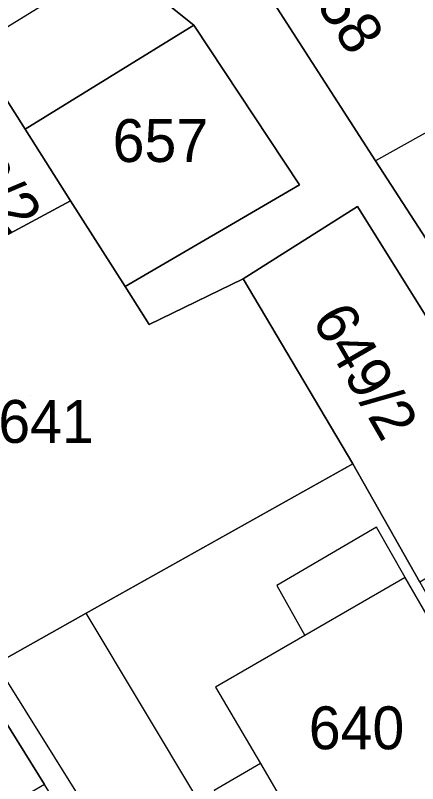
# Model space of a CAD drawing. Extents: x -263943 to -261149, y -1236934 to -1230686.
# Drawn here: x -262584.55 to -262565.75, y -1235448.04 to -1235412.19 of the extents above; entities that cross this region are included whole.
import ezdxf

# ---------------------------------------------------------------- set-up
doc = ezdxf.new("R2010")
doc.units = 0
for name, color, linetype in [('body_kn', 7, 'Continuous'), ('kladpar_druhypozemkov', 7, 'Continuous'), ('kladpar_hranice', 7, 'Continuous'), ('kladpar_parcelnecisla', 7, 'Continuous'), ('kladpar_plochy', 7, 'Continuous'), ('zappar_hrandruhpozemk', 7, 'Continuous')]:
    doc.layers.add(name, color=color, linetype=linetype)

msp = doc.modelspace()

# ---------------------------------------------------------------- linework, layer by layer
at = {"layer": 'body_kn'}
for p, q in [((-262576.22, -1235412.65), (-262576.22, -1235412.65)), ((-262576.22, -1235412.65), (-262576.22, -1235412.65)), ((-262584.09, -1235417.5), (-262584.09, -1235417.5)), ((-262567.73, -1235418.98), (-262567.73, -1235418.98)), ((-262571.28, -1235420.09), (-262571.28, -1235420.09)), ((-262581.97, -1235420.84), (-262581.97, -1235420.84)), ((-262581.97, -1235420.84), (-262581.97, -1235420.84)), ((-262568.57, -1235421.1), (-262568.57, -1235421.1)), ((-262573.9, -1235424.49), (-262573.9, -1235424.49)), ((-262573.9, -1235424.49), (-262573.9, -1235424.49)), ((-262579.43, -1235424.84), (-262579.43, -1235424.84)), ((-262578.3, -1235426.62), (-262578.3, -1235426.62)), ((-262568.79, -1235433.12), (-262568.79, -1235433.12)), ((-262568.79, -1235433.12), (-262568.79, -1235433.12)), ((-262567.68, -1235436.08), (-262567.68, -1235436.08)), ((-262566.33, -1235438.42), (-262566.33, -1235438.42)), ((-262566.33, -1235438.42), (-262566.33, -1235438.42)), ((-262572.33, -1235438.8), (-262572.33, -1235438.8)), ((-262581.25, -1235440.09), (-262581.25, -1235440.09)), ((-262571.03, -1235441.13), (-262571.03, -1235441.13)), ((-262575.2, -1235443.54), (-262575.2, -1235443.54)), ((-262573.1, -1235447.11), (-262573.1, -1235447.11))]:
    msp.add_line(p, q, dxfattribs=at)
at = {"layer": 'kladpar_druhypozemkov'}
for p, q in [((-262578.05, -1235416.93), (-262578.05, -1235416.93)), ((-262584.16, -1235420.09), (-262584.16, -1235420.09)), ((-262566.63, -1235429.45), (-262566.63, -1235429.45)), ((-262583.86, -1235429.94), (-262583.86, -1235429.94)), ((-262568.36, -1235444.34), (-262568.36, -1235444.34))]:
    msp.add_line(p, q, dxfattribs=at)
at = {"layer": 'kladpar_hranice'}
for points in [[(-262576.22, -1235412.65), (-262584.09, -1235417.5), (-262584.95, -1235416.14), (-262586.06, -1235413.43), (-262587.19, -1235411.67), (-262589.52, -1235408.04), (-262590.57, -1235406.41), (-262584.25, -1235402.96), (-262580.3, -1235409.35), (-262579.93, -1235409.65), (-262576.22, -1235412.65)], [(-262557.54, -1235424.21), (-262562.62, -1235426.84), (-262567.73, -1235418.98), (-262575.56, -1235406.81), (-262570.73, -1235403.73), (-262570.23, -1235403.41), (-262562.56, -1235416.09), (-262557.54, -1235424.21)], [(-262575.56, -1235406.81), (-262567.73, -1235418.98), (-262562.62, -1235426.84), (-262549.33, -1235445.1), (-262548.31, -1235447.38), (-262549.16, -1235447.8), (-262551.32, -1235448.97), (-262553.95, -1235444.68), (-262559.79, -1235435.13), (-262568.57, -1235421.1), (-262573.9, -1235424.49), (-262578.3, -1235426.62), (-262579.43, -1235424.84), (-262571.28, -1235420.09), (-262576.22, -1235412.65), (-262579.93, -1235409.65)], [(-262581.97, -1235420.84), (-262584.09, -1235417.5), (-262576.22, -1235412.65), (-262571.28, -1235420.09), (-262579.43, -1235424.84), (-262581.97, -1235420.84)], [(-262584.95, -1235416.14), (-262584.09, -1235417.5), (-262581.97, -1235420.84), (-262585.44, -1235422.7), (-262588.55, -1235418.21), (-262584.95, -1235416.14)], [(-262573.9, -1235424.49), (-262568.79, -1235433.12), (-262581.25, -1235440.09), (-262585.47, -1235442.45), (-262586.39, -1235442.97), (-262588.29, -1235440.08), (-262591.77, -1235434.8), (-262594.4, -1235430.8), (-262596, -1235428.21), (-262590.6, -1235425.46), (-262589.82, -1235425.04), (-262585.44, -1235422.7), (-262581.97, -1235420.84), (-262579.43, -1235424.84), (-262578.3, -1235426.62), (-262573.9, -1235424.49)], [(-262568.79, -1235433.12), (-262573.9, -1235424.49), (-262568.57, -1235421.1), (-262559.79, -1235435.13), (-262565.65, -1235438.64), (-262568.79, -1235433.12)], [(-262559.9, -1235448.76), (-262557.79, -1235452.48), (-262558.17, -1235452.63), (-262558.64, -1235452.82), (-262556.86, -1235456.18), (-262571.48, -1235465.29), (-262572.76, -1235464.11), (-262575.69, -1235459.93), (-262576.67, -1235458.53), (-262578.56, -1235455.51), (-262583.2, -1235448.08), (-262585.68, -1235444.1), (-262586.39, -1235442.97), (-262585.47, -1235442.45), (-262581.25, -1235440.09), (-262568.79, -1235433.12), (-262565.65, -1235438.64), (-262560.12, -1235448.38), (-262559.9, -1235448.76)], [(-262588.74, -1235451.34), (-262592.06, -1235446.29), (-262586.39, -1235442.97), (-262585.68, -1235444.1), (-262583.2, -1235448.08), (-262587.16, -1235450.41), (-262588.74, -1235451.34)]]:
    msp.add_lwpolyline(points, dxfattribs=at)
at = {"layer": 'kladpar_plochy'}
for points in [[(-262576.22, -1235412.65), (-262584.09, -1235417.5), (-262584.95, -1235416.14), (-262586.06, -1235413.43), (-262587.19, -1235411.67), (-262589.52, -1235408.04), (-262590.57, -1235406.41), (-262584.25, -1235402.96), (-262580.3, -1235409.35), (-262579.93, -1235409.65)], [(-262557.54, -1235424.21), (-262562.62, -1235426.84), (-262567.73, -1235418.98), (-262575.56, -1235406.81), (-262570.73, -1235403.73), (-262570.23, -1235403.41), (-262562.56, -1235416.09)], [(-262581.97, -1235420.84), (-262584.09, -1235417.5), (-262576.22, -1235412.65), (-262571.28, -1235420.09), (-262579.43, -1235424.84)], [(-262584.95, -1235416.14), (-262584.09, -1235417.5), (-262581.97, -1235420.84), (-262585.44, -1235422.7), (-262588.55, -1235418.21)], [(-262573.9, -1235424.49), (-262568.79, -1235433.12), (-262581.25, -1235440.09), (-262585.47, -1235442.45), (-262586.39, -1235442.97), (-262588.29, -1235440.08), (-262591.77, -1235434.8), (-262594.4, -1235430.8), (-262596, -1235428.21), (-262590.6, -1235425.46), (-262589.82, -1235425.04), (-262585.44, -1235422.7), (-262581.97, -1235420.84), (-262579.43, -1235424.84), (-262578.3, -1235426.62)], [(-262568.79, -1235433.12), (-262573.9, -1235424.49), (-262568.57, -1235421.1), (-262559.79, -1235435.13), (-262565.65, -1235438.64)], [(-262559.9, -1235448.76), (-262557.79, -1235452.48), (-262558.17, -1235452.63), (-262558.64, -1235452.82), (-262556.86, -1235456.18), (-262571.48, -1235465.29), (-262572.76, -1235464.11), (-262575.69, -1235459.93), (-262576.67, -1235458.53), (-262578.56, -1235455.51), (-262583.2, -1235448.08), (-262585.68, -1235444.1), (-262586.39, -1235442.97), (-262585.47, -1235442.45), (-262581.25, -1235440.09), (-262568.79, -1235433.12), (-262565.65, -1235438.64), (-262560.12, -1235448.38)], [(-262588.74, -1235451.34), (-262592.06, -1235446.29), (-262586.39, -1235442.97), (-262585.68, -1235444.1), (-262583.2, -1235448.08), (-262587.16, -1235450.41)]]:
    msp.add_lwpolyline(points, close=True, dxfattribs=at)
msp.add_lwpolyline([(-262575.56, -1235406.81), (-262567.73, -1235418.98), (-262562.62, -1235426.84), (-262549.33, -1235445.1), (-262548.31, -1235447.38), (-262549.16, -1235447.8), (-262551.32, -1235448.97), (-262553.95, -1235444.68), (-262559.79, -1235435.13), (-262568.57, -1235421.1), (-262573.9, -1235424.49), (-262578.3, -1235426.62), (-262579.43, -1235424.84), (-262571.28, -1235420.09), (-262576.22, -1235412.65), (-262579.93, -1235409.65)], dxfattribs=at)
at = {"layer": 'zappar_hrandruhpozemk'}
for p, q in [((-262579.93, -1235409.65), (-262586.06, -1235413.43)), ((-262562.56, -1235416.09), (-262567.73, -1235418.98)), ((-262576.03, -1235448.79), (-262581.25, -1235440.09)), ((-262585.47, -1235442.45), (-262580, -1235451.17)), ((-262575.2, -1235443.54), (-262573.1, -1235447.11)), ((-262573.1, -1235447.11), (-262570.72, -1235451.14))]:
    msp.add_line(p, q, dxfattribs=at)
for points in [[(-262560.23, -1235448.95), (-262566.33, -1235438.42), (-262567.68, -1235436.08), (-262572.33, -1235438.8), (-262571.03, -1235441.13)], [(-262566.33, -1235438.42), (-262571.03, -1235441.13), (-262575.2, -1235443.54)], [(-262573.1, -1235447.11), (-262575.27, -1235448.37), (-262572.96, -1235452.43), (-262571.84, -1235451.79)]]:
    msp.add_lwpolyline(points, dxfattribs=at)

# ---------------------------------------------------------------- texts
at = {"layer": 'kladpar_parcelnecisla'}
for s, rotation, p in [('658', 303, (-262571.324, -1235410.42)), ('642/2', 307, (-262588.814, -1235417.198)), ('649/2', 300, (-262570.729, -1235426.377))]:
    msp.add_text(s, height=2, rotation=rotation, dxfattribs=at).set_placement(p)
for s, p in [('657', (-262580.007, -1235419.03)), ('641', (-262585.35, -1235432.14)), ('640', (-262570.84, -1235446.44))]:
    msp.add_text(s, height=2, dxfattribs=at).set_placement(p)

doc.saveas('drawing.dxf')
